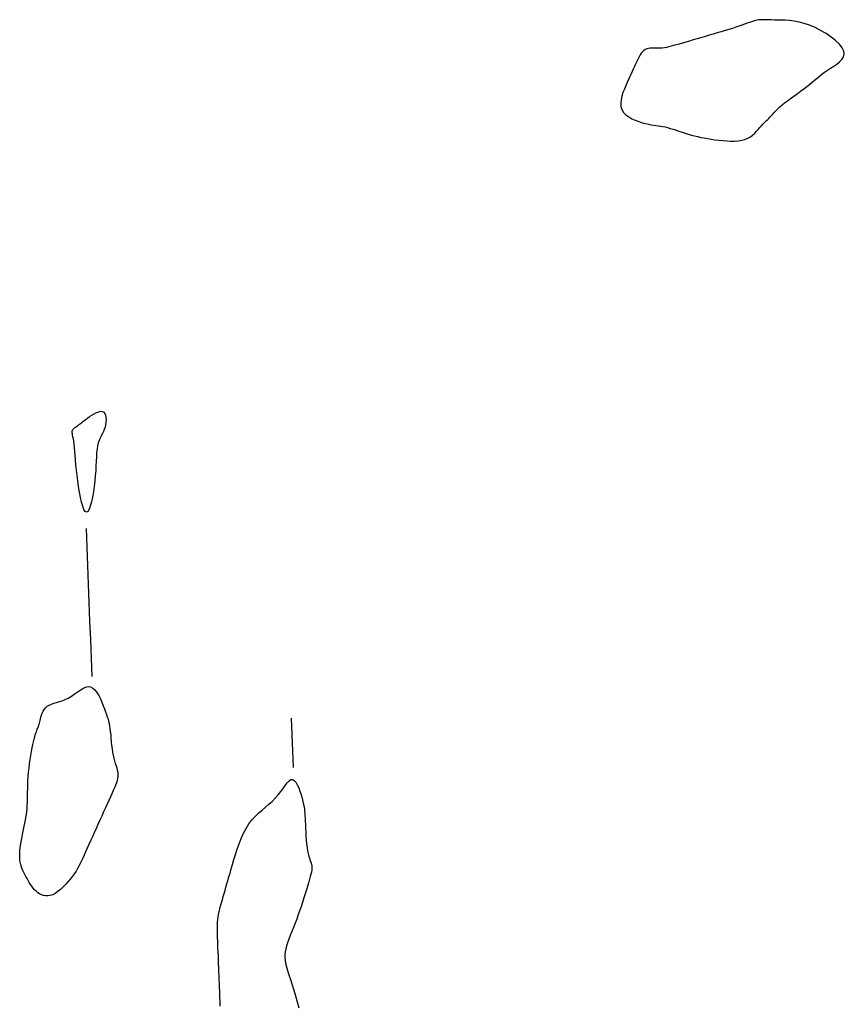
# Model space of a CAD drawing. Header units: millimetres. Extents: x 32690613 to 32693367, y 5343692 to 5344708.
# Tile 373 of 656: x 32692875 to 32692892, y 5344020 to 5344040. Entities that reach past the tile are written whole.
import ezdxf

# ---------------------------------------------------------------- set-up
doc = ezdxf.new("R2010")
doc.units = ezdxf.units.MM
doc.header["$LTSCALE"] = 20
doc.layers.add('02-DGM_HL_492.50', color=92, linetype='Continuous')
doc.layers.add('02-DGM_HL_493.00', color=102, linetype='Continuous')

msp = doc.modelspace()

# ---------------------------------------------------------------- linework, layer by layer
at = {"layer": '02-DGM_HL_492.50', "elevation": 492.5, "flags": 128}
msp.add_lwpolyline([(32692887.117, 5344038.075), (32692887.15, 5344038.02), (32692887.197, 5344037.971), (32692887.255, 5344037.928), (32692887.319, 5344037.891), (32692887.389, 5344037.859), (32692887.46, 5344037.832), (32692887.53, 5344037.81), (32692887.596, 5344037.792), (32692887.656, 5344037.779), (32692887.711, 5344037.769), (32692887.761, 5344037.761), (32692887.808, 5344037.754), (32692887.853, 5344037.749), (32692887.898, 5344037.742), (32692887.944, 5344037.734), (32692887.992, 5344037.724), (32692888.043, 5344037.711), (32692888.098, 5344037.696), (32692888.154, 5344037.678), (32692888.214, 5344037.659), (32692888.274, 5344037.639), (32692888.336, 5344037.619), (32692888.399, 5344037.598), (32692888.462, 5344037.579), (32692888.526, 5344037.561), (32692888.589, 5344037.544), (32692888.654, 5344037.529), (32692888.72, 5344037.514), (32692888.787, 5344037.501), (32692888.856, 5344037.488), (32692888.928, 5344037.477), (32692889.003, 5344037.466), (32692889.081, 5344037.456), (32692889.161, 5344037.448), (32692889.241, 5344037.442), (32692889.321, 5344037.438), (32692889.399, 5344037.439), (32692889.475, 5344037.445), (32692889.545, 5344037.456), (32692889.61, 5344037.473), (32692889.669, 5344037.497), (32692889.721, 5344037.527), (32692889.767, 5344037.561), (32692889.809, 5344037.598), (32692889.847, 5344037.636), (32692889.881, 5344037.675), (32692889.913, 5344037.712), (32692889.943, 5344037.747), (32692889.971, 5344037.779), (32692889.998, 5344037.807), (32692890.025, 5344037.832), (32692890.05, 5344037.856), (32692890.073, 5344037.878), (32692890.096, 5344037.899), (32692890.118, 5344037.92), (32692890.138, 5344037.941), (32692890.158, 5344037.963), (32692890.178, 5344037.987), (32692890.199, 5344038.012), (32692890.222, 5344038.039), (32692890.249, 5344038.068), (32692890.281, 5344038.1), (32692890.318, 5344038.134), (32692890.363, 5344038.172), (32692890.415, 5344038.213), (32692890.474, 5344038.257), (32692890.537, 5344038.303), (32692890.604, 5344038.35), (32692890.672, 5344038.399), (32692890.739, 5344038.447), (32692890.804, 5344038.495), (32692890.865, 5344038.542), (32692890.922, 5344038.587), (32692890.973, 5344038.631), (32692891.023, 5344038.673), (32692891.071, 5344038.715), (32692891.119, 5344038.755), (32692891.169, 5344038.795), (32692891.222, 5344038.835), (32692891.281, 5344038.875), (32692891.344, 5344038.915), (32692891.41, 5344038.956), (32692891.473, 5344038.999), (32692891.53, 5344039.044), (32692891.577, 5344039.093), (32692891.61, 5344039.145), (32692891.624, 5344039.202), (32692891.616, 5344039.263), (32692891.582, 5344039.331), (32692891.525, 5344039.402), (32692891.449, 5344039.475), (32692891.358, 5344039.547), (32692891.255, 5344039.617), (32692891.145, 5344039.681), (32692891.032, 5344039.739), (32692890.92, 5344039.787), (32692890.811, 5344039.824), (32692890.707, 5344039.851), (32692890.608, 5344039.87), (32692890.515, 5344039.881), (32692890.428, 5344039.888), (32692890.347, 5344039.891), (32692890.273, 5344039.892), (32692890.207, 5344039.892), (32692890.148, 5344039.893), (32692890.096, 5344039.895), (32692890.049, 5344039.897), (32692890.007, 5344039.898), (32692889.968, 5344039.899), (32692889.931, 5344039.898), (32692889.895, 5344039.895), (32692889.859, 5344039.89), (32692889.822, 5344039.882), (32692889.784, 5344039.871), (32692889.743, 5344039.858), (32692889.7, 5344039.843), (32692889.653, 5344039.826), (32692889.603, 5344039.807), (32692889.548, 5344039.788), (32692889.489, 5344039.767), (32692889.425, 5344039.745), (32692889.356, 5344039.723), (32692889.283, 5344039.701), (32692889.207, 5344039.677), (32692889.129, 5344039.654), (32692889.049, 5344039.63), (32692888.967, 5344039.606), (32692888.884, 5344039.582), (32692888.802, 5344039.558), (32692888.72, 5344039.534), (32692888.64, 5344039.511), (32692888.562, 5344039.488), (32692888.486, 5344039.466), (32692888.413, 5344039.444), (32692888.344, 5344039.424), (32692888.28, 5344039.406), (32692888.22, 5344039.388), (32692888.166, 5344039.373), (32692888.115, 5344039.359), (32692888.067, 5344039.347), (32692888.021, 5344039.337), (32692887.978, 5344039.329), (32692887.936, 5344039.324), (32692887.894, 5344039.321), (32692887.852, 5344039.321), (32692887.811, 5344039.321), (32692887.77, 5344039.323), (32692887.731, 5344039.323), (32692887.692, 5344039.322), (32692887.656, 5344039.318), (32692887.621, 5344039.309), (32692887.589, 5344039.295), (32692887.56, 5344039.275), (32692887.533, 5344039.25), (32692887.509, 5344039.219), (32692887.486, 5344039.185), (32692887.464, 5344039.148), (32692887.444, 5344039.108), (32692887.424, 5344039.066), (32692887.405, 5344039.024), (32692887.386, 5344038.981), (32692887.366, 5344038.938), (32692887.346, 5344038.894), (32692887.325, 5344038.847), (32692887.303, 5344038.798), (32692887.279, 5344038.745), (32692887.254, 5344038.689), (32692887.226, 5344038.628), (32692887.196, 5344038.562), (32692887.167, 5344038.492), (32692887.139, 5344038.42), (32692887.116, 5344038.346), (32692887.1, 5344038.274), (32692887.093, 5344038.204), (32692887.098, 5344038.137)], close=True, dxfattribs=at)
at = {"layer": '02-DGM_HL_493.00', "elevation": 493, "flags": 128}
for points in [[(32692876.644, 5344031.64), (32692876.628, 5344031.594), (32692876.609, 5344031.551), (32692876.589, 5344031.508), (32692876.567, 5344031.465), (32692876.545, 5344031.42), (32692876.525, 5344031.371), (32692876.507, 5344031.318), (32692876.492, 5344031.259), (32692876.48, 5344031.192), (32692876.472, 5344031.118), (32692876.467, 5344031.037), (32692876.462, 5344030.95), (32692876.458, 5344030.857), (32692876.453, 5344030.759), (32692876.446, 5344030.655), (32692876.436, 5344030.548), (32692876.423, 5344030.436), (32692876.406, 5344030.326), (32692876.387, 5344030.219), (32692876.366, 5344030.123), (32692876.342, 5344030.039), (32692876.318, 5344029.974), (32692876.292, 5344029.931), (32692876.266, 5344029.915), (32692876.24, 5344029.929), (32692876.215, 5344029.97), (32692876.19, 5344030.034), (32692876.166, 5344030.117), (32692876.144, 5344030.213), (32692876.123, 5344030.32), (32692876.105, 5344030.433), (32692876.089, 5344030.548), (32692876.075, 5344030.661), (32692876.064, 5344030.77), (32692876.054, 5344030.874), (32692876.046, 5344030.974), (32692876.039, 5344031.066), (32692876.032, 5344031.152), (32692876.025, 5344031.228), (32692876.018, 5344031.296), (32692876.01, 5344031.353), (32692876.001, 5344031.401), (32692875.993, 5344031.441), (32692875.986, 5344031.474), (32692875.981, 5344031.501), (32692875.977, 5344031.523), (32692875.976, 5344031.543), (32692875.978, 5344031.559), (32692875.984, 5344031.575), (32692875.993, 5344031.59), (32692876.005, 5344031.604), (32692876.019, 5344031.617), (32692876.034, 5344031.63), (32692876.05, 5344031.642), (32692876.066, 5344031.653), (32692876.082, 5344031.665), (32692876.096, 5344031.676), (32692876.111, 5344031.687), (32692876.127, 5344031.699), (32692876.144, 5344031.713), (32692876.163, 5344031.728), (32692876.187, 5344031.746), (32692876.214, 5344031.767), (32692876.247, 5344031.792), (32692876.286, 5344031.821), (32692876.329, 5344031.852), (32692876.375, 5344031.883), (32692876.423, 5344031.911), (32692876.469, 5344031.935), (32692876.514, 5344031.952), (32692876.554, 5344031.96), (32692876.589, 5344031.957), (32692876.618, 5344031.942), (32692876.639, 5344031.915), (32692876.653, 5344031.88), (32692876.662, 5344031.837), (32692876.665, 5344031.789), (32692876.662, 5344031.739), (32692876.655, 5344031.689)], [(32692876.218, 5344022.964), (32692876.19, 5344022.903), (32692876.164, 5344022.846), (32692876.138, 5344022.792), (32692876.112, 5344022.741), (32692876.085, 5344022.691), (32692876.055, 5344022.641), (32692876.022, 5344022.59), (32692875.985, 5344022.538), (32692875.943, 5344022.483), (32692875.896, 5344022.427), (32692875.847, 5344022.372), (32692875.795, 5344022.318), (32692875.742, 5344022.269), (32692875.688, 5344022.225), (32692875.634, 5344022.188), (32692875.582, 5344022.161), (32692875.532, 5344022.143), (32692875.484, 5344022.135), (32692875.439, 5344022.135), (32692875.395, 5344022.143), (32692875.354, 5344022.157), (32692875.316, 5344022.178), (32692875.28, 5344022.202), (32692875.246, 5344022.231), (32692875.215, 5344022.262), (32692875.186, 5344022.296), (32692875.158, 5344022.332), (32692875.133, 5344022.369), (32692875.108, 5344022.408), (32692875.085, 5344022.447), (32692875.062, 5344022.488), (32692875.04, 5344022.529), (32692875.017, 5344022.57), (32692874.996, 5344022.611), (32692874.975, 5344022.654), (32692874.957, 5344022.699), (32692874.941, 5344022.747), (32692874.928, 5344022.798), (32692874.918, 5344022.853), (32692874.914, 5344022.913), (32692874.913, 5344022.978), (32692874.918, 5344023.047), (32692874.925, 5344023.119), (32692874.936, 5344023.193), (32692874.949, 5344023.268), (32692874.962, 5344023.342), (32692874.977, 5344023.414), (32692874.991, 5344023.483), (32692875.005, 5344023.548), (32692875.018, 5344023.61), (32692875.029, 5344023.67), (32692875.039, 5344023.728), (32692875.048, 5344023.786), (32692875.056, 5344023.844), (32692875.062, 5344023.903), (32692875.067, 5344023.964), (32692875.07, 5344024.028), (32692875.072, 5344024.095), (32692875.073, 5344024.166), (32692875.074, 5344024.239), (32692875.075, 5344024.314), (32692875.077, 5344024.393), (32692875.081, 5344024.473), (32692875.086, 5344024.557), (32692875.093, 5344024.643), (32692875.102, 5344024.729), (32692875.112, 5344024.816), (32692875.124, 5344024.901), (32692875.137, 5344024.984), (32692875.151, 5344025.063), (32692875.165, 5344025.136), (32692875.178, 5344025.203), (32692875.192, 5344025.262), (32692875.205, 5344025.314), (32692875.217, 5344025.36), (32692875.229, 5344025.4), (32692875.24, 5344025.434), (32692875.251, 5344025.465), (32692875.261, 5344025.491), (32692875.27, 5344025.515), (32692875.278, 5344025.536), (32692875.285, 5344025.556), (32692875.292, 5344025.575), (32692875.299, 5344025.594), (32692875.305, 5344025.615), (32692875.312, 5344025.637), (32692875.319, 5344025.663), (32692875.326, 5344025.692), (32692875.334, 5344025.726), (32692875.344, 5344025.763), (32692875.355, 5344025.802), (32692875.37, 5344025.842), (32692875.388, 5344025.881), (32692875.411, 5344025.918), (32692875.439, 5344025.952), (32692875.472, 5344025.981), (32692875.512, 5344026.005), (32692875.557, 5344026.025), (32692875.607, 5344026.042), (32692875.661, 5344026.058), (32692875.718, 5344026.075), (32692875.777, 5344026.094), (32692875.838, 5344026.118), (32692875.899, 5344026.148), (32692875.96, 5344026.185), (32692876.02, 5344026.227), (32692876.08, 5344026.269), (32692876.138, 5344026.309), (32692876.194, 5344026.343), (32692876.248, 5344026.367), (32692876.3, 5344026.379), (32692876.349, 5344026.374), (32692876.395, 5344026.351), (32692876.438, 5344026.312), (32692876.477, 5344026.26), (32692876.514, 5344026.198), (32692876.548, 5344026.131), (32692876.578, 5344026.061), (32692876.606, 5344025.992), (32692876.63, 5344025.927), (32692876.652, 5344025.869), (32692876.671, 5344025.816), (32692876.688, 5344025.768), (32692876.703, 5344025.723), (32692876.715, 5344025.678), (32692876.726, 5344025.631), (32692876.735, 5344025.582), (32692876.743, 5344025.528), (32692876.75, 5344025.468), (32692876.757, 5344025.403), (32692876.763, 5344025.334), (32692876.769, 5344025.263), (32692876.776, 5344025.192), (32692876.785, 5344025.121), (32692876.794, 5344025.053), (32692876.806, 5344024.988), (32692876.82, 5344024.929), (32692876.835, 5344024.874), (32692876.851, 5344024.823), (32692876.867, 5344024.775), (32692876.881, 5344024.73), (32692876.892, 5344024.687), (32692876.901, 5344024.645), (32692876.905, 5344024.603), (32692876.904, 5344024.561), (32692876.898, 5344024.518), (32692876.888, 5344024.474), (32692876.873, 5344024.428), (32692876.855, 5344024.379), (32692876.833, 5344024.327), (32692876.809, 5344024.27), (32692876.781, 5344024.209), (32692876.751, 5344024.143), (32692876.719, 5344024.072), (32692876.685, 5344023.997), (32692876.65, 5344023.919), (32692876.613, 5344023.838), (32692876.576, 5344023.755), (32692876.538, 5344023.671), (32692876.5, 5344023.586), (32692876.461, 5344023.502), (32692876.423, 5344023.417), (32692876.386, 5344023.335), (32692876.349, 5344023.254), (32692876.314, 5344023.176), (32692876.28, 5344023.101), (32692876.248, 5344023.03)]]:
    msp.add_lwpolyline(points, close=True, dxfattribs=at)
for points in [[(32692876.382, 5344026.584), (32692876.368, 5344026.959), (32692876.353, 5344027.334), (32692876.338, 5344027.708), (32692876.324, 5344028.083), (32692876.309, 5344028.458), (32692876.295, 5344028.832), (32692876.28, 5344029.207), (32692876.265, 5344029.582)], [(32692880.418, 5344025.741), (32692880.457, 5344024.742)], [(32692878.978, 5344019.903), (32692878.976, 5344019.954), (32692878.974, 5344020.009), (32692878.972, 5344020.069), (32692878.97, 5344020.134), (32692878.967, 5344020.204), (32692878.964, 5344020.277), (32692878.961, 5344020.354), (32692878.958, 5344020.433), (32692878.955, 5344020.514), (32692878.951, 5344020.597), (32692878.948, 5344020.68), (32692878.945, 5344020.763), (32692878.942, 5344020.845), (32692878.939, 5344020.927), (32692878.935, 5344021.006), (32692878.932, 5344021.083), (32692878.93, 5344021.156), (32692878.927, 5344021.225), (32692878.924, 5344021.29), (32692878.922, 5344021.35), (32692878.92, 5344021.406), (32692878.919, 5344021.459), (32692878.919, 5344021.509), (32692878.921, 5344021.558), (32692878.924, 5344021.607), (32692878.929, 5344021.657), (32692878.936, 5344021.708), (32692878.945, 5344021.762), (32692878.957, 5344021.818), (32692878.971, 5344021.876), (32692878.986, 5344021.936), (32692879.002, 5344021.997), (32692879.02, 5344022.059), (32692879.038, 5344022.122), (32692879.056, 5344022.185), (32692879.075, 5344022.249), (32692879.093, 5344022.313), (32692879.113, 5344022.379), (32692879.133, 5344022.449), (32692879.154, 5344022.522), (32692879.177, 5344022.6), (32692879.201, 5344022.685), (32692879.228, 5344022.776), (32692879.256, 5344022.874), (32692879.288, 5344022.978), (32692879.323, 5344023.086), (32692879.361, 5344023.194), (32692879.403, 5344023.302), (32692879.449, 5344023.406), (32692879.501, 5344023.504), (32692879.557, 5344023.595), (32692879.619, 5344023.676), (32692879.685, 5344023.748), (32692879.754, 5344023.814), (32692879.824, 5344023.876), (32692879.895, 5344023.935), (32692879.964, 5344023.994), (32692880.03, 5344024.053), (32692880.093, 5344024.116), (32692880.15, 5344024.183), (32692880.203, 5344024.251), (32692880.251, 5344024.317), (32692880.295, 5344024.378), (32692880.336, 5344024.43), (32692880.374, 5344024.469), (32692880.41, 5344024.493), (32692880.445, 5344024.497), (32692880.478, 5344024.479), (32692880.509, 5344024.442), (32692880.539, 5344024.39), (32692880.567, 5344024.328), (32692880.592, 5344024.258), (32692880.615, 5344024.186), (32692880.635, 5344024.115), (32692880.651, 5344024.049), (32692880.665, 5344023.991), (32692880.675, 5344023.94), (32692880.683, 5344023.894), (32692880.688, 5344023.85), (32692880.692, 5344023.806), (32692880.695, 5344023.76), (32692880.698, 5344023.709), (32692880.7, 5344023.65), (32692880.703, 5344023.584), (32692880.706, 5344023.51), (32692880.71, 5344023.432), (32692880.715, 5344023.351), (32692880.721, 5344023.27), (32692880.728, 5344023.192), (32692880.736, 5344023.118), (32692880.746, 5344023.052), (32692880.757, 5344022.994), (32692880.77, 5344022.945), (32692880.783, 5344022.902), (32692880.796, 5344022.865), (32692880.808, 5344022.832), (32692880.819, 5344022.802), (32692880.827, 5344022.774), (32692880.833, 5344022.747), (32692880.835, 5344022.718), (32692880.835, 5344022.688), (32692880.831, 5344022.655), (32692880.824, 5344022.618), (32692880.815, 5344022.577), (32692880.803, 5344022.531), (32692880.788, 5344022.478), (32692880.771, 5344022.419), (32692880.751, 5344022.352), (32692880.729, 5344022.278), (32692880.706, 5344022.199), (32692880.68, 5344022.115), (32692880.652, 5344022.028), (32692880.623, 5344021.938), (32692880.592, 5344021.848), (32692880.56, 5344021.757), (32692880.527, 5344021.668), (32692880.493, 5344021.581), (32692880.459, 5344021.496), (32692880.426, 5344021.413), (32692880.395, 5344021.334), (32692880.367, 5344021.259), (32692880.342, 5344021.188), (32692880.321, 5344021.123), (32692880.305, 5344021.062), (32692880.294, 5344021.004), (32692880.289, 5344020.948), (32692880.288, 5344020.892), (32692880.293, 5344020.833), (32692880.303, 5344020.77), (32692880.319, 5344020.701), (32692880.34, 5344020.623), (32692880.367, 5344020.536), (32692880.398, 5344020.439), (32692880.432, 5344020.335), (32692880.467, 5344020.225), (32692880.503, 5344020.109), (32692880.537, 5344019.99), (32692880.569, 5344019.867)]]:
    msp.add_lwpolyline(points, dxfattribs=at)

doc.saveas('drawing.dxf')
